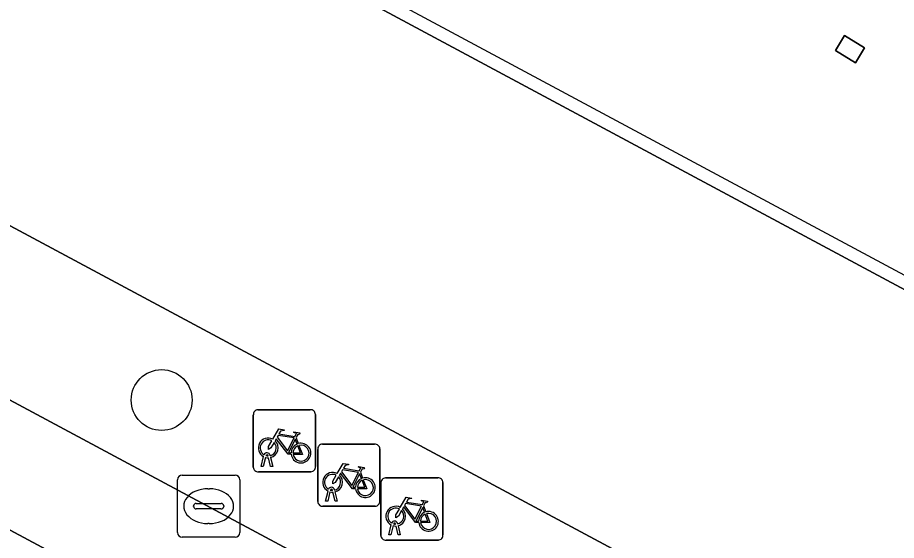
# Model space of a CAD drawing. Extents: x 159489 to 160304, y 383825 to 384531.
# Drawn here: x 159856.16 to 159870.3, y 384184.7 to 384193.12 of the extents above; entities that cross this region are included whole.
import ezdxf

# ---------------------------------------------------------------- set-up
doc = ezdxf.new("R2010")
doc.units = 0
for name, color, linetype in [('IMGEO_Boom', 7, 'Continuous'), ('IMGEO_Fietsenrek', 7, 'Continuous'), ('IMGEO_Kolk', 7, 'Continuous'), ('IMGEO_Lijnafwatering', 7, 'Continuous'), ('IMGEO_Pand', 7, 'Continuous'), ('IMGEO_Parkeervlak_gesloten', 7, 'Continuous'), ('IMGEO_Rijbaan_lokaal_gesloten', 7, 'Continuous'), ('IMGEO_Voetpad_open', 7, 'Continuous')]:
    doc.layers.add(name, color=color, linetype=linetype)

msp = doc.modelspace()

# ---------------------------------------------------------------- linework, layer by layer
at = {"layer": 'IMGEO_Boom'}
msp.add_circle((159858.476, 384186.962), 0.489, dxfattribs=at)
at = {"layer": 'IMGEO_Fietsenrek'}
for p, q in [((159859.951, 384185.881), (159859.951, 384186.722)), ((159859.951, 384186.722), (159859.951, 384185.881)), ((159860.026, 384186.806), (159860.867, 384186.806)), ((159860.867, 384186.806), (159860.026, 384186.806)), ((159860.951, 384186.731), (159860.951, 384185.89)), ((159860.951, 384185.89), (159860.951, 384186.731)), ((159860.638, 384186.355), (159860.674, 384186.26)), ((159860.987, 384185.326), (159860.987, 384186.167)), ((159860.987, 384186.167), (159860.987, 384185.326)), ((159861.062, 384186.251), (159861.903, 384186.251)), ((159861.903, 384186.251), (159861.062, 384186.251)), ((159861.987, 384186.176), (159861.987, 384185.335)), ((159861.987, 384185.335), (159861.987, 384186.176)), ((159860.078, 384185.89), (159860.117, 384186.05)), ((159860.147, 384186.038), (159860.112, 384185.89)), ((159860.189, 384186.062), (159860.188, 384186.066)), ((159860.23, 384185.89), (159860.196, 384186.032)), ((159860.22, 384186.073), (159860.221, 384186.066)), ((159860.228, 384186.036), (159860.263, 384185.89)), ((159860.112, 384185.89), (159860.078, 384185.89)), ((159860.263, 384185.89), (159860.23, 384185.89)), ((159860.876, 384185.806), (159860.035, 384185.806)), ((159860.035, 384185.806), (159860.876, 384185.806)), ((159861.674, 384185.8), (159861.71, 384185.705)), ((159862.003, 384184.782), (159862.003, 384185.623)), ((159862.003, 384185.623), (159862.003, 384184.782)), ((159862.078, 384185.707), (159862.919, 384185.707)), ((159862.919, 384185.707), (159862.078, 384185.707)), ((159863.003, 384185.632), (159863.003, 384184.791)), ((159863.003, 384184.791), (159863.003, 384185.632)), ((159861.114, 384185.335), (159861.153, 384185.495)), ((159861.183, 384185.483), (159861.148, 384185.335)), ((159861.225, 384185.507), (159861.224, 384185.511)), ((159861.266, 384185.335), (159861.232, 384185.477)), ((159861.256, 384185.518), (159861.257, 384185.511)), ((159861.264, 384185.481), (159861.299, 384185.335)), ((159861.148, 384185.335), (159861.114, 384185.335)), ((159861.299, 384185.335), (159861.266, 384185.335)), ((159861.912, 384185.251), (159861.071, 384185.251)), ((159861.071, 384185.251), (159861.912, 384185.251)), ((159862.69, 384185.256), (159862.726, 384185.161)), ((159862.13, 384184.791), (159862.169, 384184.951)), ((159862.199, 384184.939), (159862.164, 384184.791)), ((159862.241, 384184.963), (159862.24, 384184.967)), ((159862.282, 384184.791), (159862.248, 384184.933)), ((159862.272, 384184.974), (159862.273, 384184.967)), ((159862.28, 384184.937), (159862.315, 384184.791)), ((159862.164, 384184.791), (159862.13, 384184.791)), ((159862.315, 384184.791), (159862.282, 384184.791)), ((159862.928, 384184.707), (159862.087, 384184.707)), ((159862.087, 384184.707), (159862.928, 384184.707))]:
    msp.add_line(p, q, dxfattribs=at)
for points in [[(159860.264, 384186.332), (159860.359, 384186.496), (159860.445, 384186.482), (159860.447, 384186.473), (159860.391, 384186.462), (159860.364, 384186.417), (159860.62, 384186.376)], [(159860.62, 384186.376), (159860.645, 384186.425), (159860.639, 384186.429), (159860.616, 384186.433), (159860.604, 384186.44), (159860.603, 384186.443), (159860.605, 384186.448), (159860.7, 384186.433), (159860.702, 384186.423), (159860.692, 384186.41), (159860.68, 384186.404), (159860.666, 384186.41), (159860.638, 384186.355)], [(159860.285, 384186.28), (159860.233, 384186.19), (159860.193, 384186.165), (159860.194, 384186.212), (159860.249, 384186.306)], [(159860.56, 384186.088), (159860.51, 384186.088), (159860.319, 384186.339), (159860.3, 384186.307)], [(159860.607, 384186.351), (159860.35, 384186.392), (159860.333, 384186.363), (159860.5, 384186.143), (159860.607, 384186.351)], [(159860.655, 384186.253), (159860.625, 384186.33), (159860.516, 384186.112), (159860.559, 384186.112)], [(159860.589, 384186.112), (159860.709, 384186.111), (159860.665, 384186.225)], [(159860.685, 384186.232), (159860.74, 384186.087), (159860.59, 384186.087)], [(159861.3, 384185.777), (159861.395, 384185.941), (159861.481, 384185.927), (159861.483, 384185.918), (159861.427, 384185.907), (159861.4, 384185.862), (159861.656, 384185.821)], [(159861.656, 384185.821), (159861.681, 384185.87), (159861.675, 384185.874), (159861.652, 384185.878), (159861.64, 384185.885), (159861.639, 384185.888), (159861.641, 384185.893), (159861.736, 384185.878), (159861.738, 384185.868), (159861.728, 384185.855), (159861.716, 384185.849), (159861.702, 384185.855), (159861.674, 384185.8)], [(159861.321, 384185.725), (159861.269, 384185.635), (159861.229, 384185.61), (159861.23, 384185.657), (159861.285, 384185.751)], [(159861.596, 384185.533), (159861.546, 384185.533), (159861.355, 384185.784), (159861.336, 384185.752)], [(159861.643, 384185.796), (159861.386, 384185.837), (159861.369, 384185.808), (159861.536, 384185.588), (159861.643, 384185.796)], [(159861.691, 384185.698), (159861.661, 384185.775), (159861.552, 384185.557), (159861.595, 384185.557)], [(159861.625, 384185.557), (159861.745, 384185.556), (159861.701, 384185.67)], [(159861.721, 384185.677), (159861.776, 384185.532), (159861.626, 384185.532)], [(159862.316, 384185.233), (159862.411, 384185.397), (159862.497, 384185.383), (159862.499, 384185.374), (159862.443, 384185.363), (159862.416, 384185.318), (159862.672, 384185.277)], [(159862.672, 384185.277), (159862.697, 384185.326), (159862.691, 384185.33), (159862.668, 384185.334), (159862.656, 384185.341), (159862.655, 384185.344), (159862.657, 384185.349), (159862.752, 384185.334), (159862.754, 384185.324), (159862.744, 384185.311), (159862.732, 384185.305), (159862.718, 384185.311), (159862.69, 384185.256)], [(159862.337, 384185.181), (159862.285, 384185.091), (159862.245, 384185.066), (159862.246, 384185.113), (159862.301, 384185.207)], [(159862.612, 384184.989), (159862.562, 384184.989), (159862.371, 384185.24), (159862.352, 384185.208)], [(159862.659, 384185.252), (159862.402, 384185.293), (159862.385, 384185.264), (159862.552, 384185.044), (159862.659, 384185.252)], [(159862.707, 384185.154), (159862.677, 384185.231), (159862.568, 384185.013), (159862.611, 384185.013)], [(159862.641, 384185.013), (159862.761, 384185.012), (159862.717, 384185.126)], [(159862.737, 384185.133), (159862.792, 384184.988), (159862.642, 384184.988)]]:
    msp.add_lwpolyline(points, dxfattribs=at)
for centre, radius, start, end in [((159860.029, 384186.728), 0.0779, 92.4484, 184.2845), ((159860.029, 384186.728), 0.0779, 92.4484, 184.2845), ((159860.873, 384186.728), 0.0779, 2.4484, 94.2845), ((159860.873, 384186.728), 0.0779, 2.4484, 94.2845), ((159860.191, 384186.191), 0.159, 62.6766, 242.1369), ((159860.191, 384186.191), 0.129, 63.3192, 238.903), ((159860.191, 384186.191), 0.159, 283.5766, 46.6042), ((159860.191, 384186.191), 0.129, 283.6043, 43.4302), ((159860.718, 384186.107), 0.159, 113.3408, 178.3217), ((159860.718, 384186.107), 0.159, 187.0065, 105.7708), ((159860.718, 384186.107), 0.129, 113.923, 177.9556), ((159860.718, 384186.107), 0.129, 188.6715, 104.5883), ((159861.065, 384186.173), 0.0779, 92.4484, 184.2845), ((159861.065, 384186.173), 0.0779, 92.4484, 184.2845), ((159861.909, 384186.173), 0.0779, 2.4484, 94.2845), ((159861.909, 384186.173), 0.0779, 2.4484, 94.2845), ((159860.171, 384186.062), 0.0499, 12.8025, 158.6934), ((159860.191, 384186.191), 0.159, 253.9967, 271.7867), ((159860.171, 384186.062), 0.0174, 12.8025, 163.4502), ((159860.191, 384186.191), 0.129, 253.415, 269.0204), ((159860.029, 384185.884), 0.0779, 182.4484, 274.2845), ((159860.029, 384185.884), 0.0779, 182.4484, 274.2845), ((159860.873, 384185.884), 0.0779, 272.4484, 4.2845), ((159860.873, 384185.884), 0.0779, 272.4484, 4.2845), ((159861.227, 384185.636), 0.159, 62.6766, 242.1369), ((159861.227, 384185.636), 0.129, 63.3192, 238.903), ((159861.227, 384185.636), 0.129, 283.6043, 43.4302), ((159861.227, 384185.636), 0.159, 283.5766, 46.6042), ((159861.754, 384185.552), 0.159, 113.3408, 178.3217), ((159861.754, 384185.552), 0.159, 187.0065, 105.7708), ((159861.754, 384185.552), 0.129, 113.923, 177.9556), ((159861.754, 384185.552), 0.129, 188.6715, 104.5883), ((159862.081, 384185.629), 0.0779, 92.4484, 184.2845), ((159862.081, 384185.629), 0.0779, 92.4484, 184.2845), ((159862.925, 384185.629), 0.0779, 2.4484, 94.2845), ((159862.925, 384185.629), 0.0779, 2.4484, 94.2845), ((159861.207, 384185.507), 0.0499, 12.8025, 158.6934), ((159861.227, 384185.636), 0.159, 253.9967, 271.7867), ((159861.207, 384185.507), 0.0174, 12.8025, 163.4502), ((159861.227, 384185.636), 0.129, 253.415, 269.0204), ((159861.065, 384185.329), 0.0779, 182.4484, 274.2845), ((159861.065, 384185.329), 0.0779, 182.4484, 274.2845), ((159861.909, 384185.329), 0.0779, 272.4484, 4.2845), ((159861.909, 384185.329), 0.0779, 272.4484, 4.2845), ((159862.243, 384185.092), 0.159, 62.6766, 242.1369), ((159862.243, 384185.092), 0.129, 63.3192, 238.903), ((159862.243, 384185.092), 0.129, 283.6043, 43.4302), ((159862.243, 384185.092), 0.159, 283.5766, 46.6042), ((159862.77, 384185.008), 0.159, 187.0065, 105.7708), ((159862.77, 384185.008), 0.159, 113.3408, 178.3217), ((159862.77, 384185.008), 0.129, 113.923, 177.9556), ((159862.77, 384185.008), 0.129, 188.6715, 104.5883), ((159862.223, 384184.963), 0.0499, 12.8025, 158.6934), ((159862.243, 384185.092), 0.159, 253.9967, 271.7867), ((159862.223, 384184.963), 0.0174, 12.8025, 163.4502), ((159862.243, 384185.092), 0.129, 253.415, 269.0204), ((159862.081, 384184.785), 0.0779, 182.4484, 274.2845), ((159862.081, 384184.785), 0.0779, 182.4484, 274.2845), ((159862.925, 384184.785), 0.0779, 272.4484, 4.2845), ((159862.925, 384184.785), 0.0779, 272.4484, 4.2845)]:
    msp.add_arc(centre, radius, start, end, dxfattribs=at)
at = {"layer": 'IMGEO_Kolk'}
for p, q in [((159858.807, 384185.753), (159859.659, 384185.753)), ((159858.732, 384184.827), (159858.732, 384185.679)), ((159859.733, 384185.679), (159859.733, 384184.827)), ((159859.22, 384185.533), (159859.245, 384185.533)), ((159858.991, 384185.247), (159858.991, 384185.259)), ((159859.429, 384185.21), (159859.031, 384185.21)), ((159859.034, 384185.296), (159859.432, 384185.296)), ((159859.475, 384185.259), (159859.475, 384185.247)), ((159859.243, 384184.973), (159859.218, 384184.973)), ((159859.659, 384184.753), (159858.807, 384184.753))]:
    msp.add_line(p, q, dxfattribs=at)
for points in [[(159858.807, 384185.753), (159859.659, 384185.753)], [(159858.732, 384184.827), (159858.732, 384185.679)], [(159859.733, 384185.679), (159859.733, 384184.827)], [(159859.659, 384184.753), (159858.807, 384184.753)]]:
    msp.add_lwpolyline(points, dxfattribs=at)
for centre, radius, start, end in [((159858.809, 384185.677), 0.0765, 91.552, 178.448), ((159858.809, 384185.677), 0.0765, 91.552, 178.448), ((159859.657, 384185.677), 0.0765, 1.552, 88.448), ((159859.657, 384185.677), 0.0765, 1.552, 88.448), ((159859.031, 384185.256), 0.0403, 85.8775, 175.7526), ((159859.028, 384185.246), 0.0366, 178.938, 274.7102), ((159859.432, 384185.253), 0.043, 264.8664, 352.4533), ((159859.436, 384185.258), 0.0386, 1.7309, 96.639), ((159858.809, 384184.829), 0.0765, 181.552, 268.448), ((159858.809, 384184.829), 0.0765, 181.552, 268.448), ((159859.657, 384184.829), 0.0765, 271.552, 358.448), ((159859.657, 384184.829), 0.0765, 271.552, 358.448)]:
    msp.add_arc(centre, radius, start, end, dxfattribs=at)
for centre, major_axis, ratio, start_param, end_param in [((159859.219, 384185.253), (-0.387, 0.002), 0.722429, 4.712389, 7.853982), ((159859.244, 384185.253), (-0.39, 0.002), 0.717154, 1.570796, 4.712389)]:
    msp.add_ellipse(centre, major_axis=major_axis, ratio=ratio, start_param=start_param, end_param=end_param, dxfattribs=at)
at = {"layer": 'IMGEO_Lijnafwatering'}
msp.add_lwpolyline([(159873.154, 384187.508), (159856.376, 384196.522)], dxfattribs=at)
at = {"layer": 'IMGEO_Pand'}
msp.add_lwpolyline([(159869.785, 384192.636), (159869.463, 384192.83), (159869.318, 384192.589), (159869.639, 384192.394)], close=True, dxfattribs=at)
at = {"layer": 'IMGEO_Parkeervlak_gesloten'}
msp.add_lwpolyline([(159850.876, 384189.729), (159850.002, 384188.102), (159854.862, 384185.494), (159864.651, 384180.238), (159869.351, 384177.716), (159870.224, 384179.343)], close=True, dxfattribs=at)
at = {"layer": 'IMGEO_Rijbaan_lokaal_gesloten'}
msp.add_lwpolyline([(159888.635, 384169.463), (159880.668, 384173.736), (159870.224, 384179.343), (159869.351, 384177.716), (159864.651, 384180.238), (159854.862, 384185.494), (159850.002, 384188.102), (159850.876, 384189.729), (159846.022, 384192.335), (159845.099, 384190.617), (159840.317, 384193.232), (159841.233, 384194.906), (159830.635, 384200.595), (159829.761, 384198.968), (159810.412, 384209.355), (159811.286, 384210.982)], dxfattribs=at)
at = {"layer": 'IMGEO_Voetpad_open'}
for points in [[(159890.081, 384178.186), (159789.088, 384232.417), (159786.238, 384227.228), (159886.537, 384173.398), (159887.304, 384172.975)], [(159890.081, 384178.186), (159887.304, 384172.975), (159886.537, 384173.398), (159786.238, 384227.228), (159789.088, 384232.417)], [(159869.463, 384192.83), (159869.785, 384192.636), (159869.639, 384192.394), (159869.318, 384192.589)]]:
    msp.add_lwpolyline(points, close=True, dxfattribs=at)
msp.add_lwpolyline([(159786.709, 384224.175), (159811.286, 384210.982), (159830.635, 384200.595), (159841.233, 384194.906), (159846.022, 384192.335), (159850.876, 384189.729), (159870.224, 384179.343), (159880.668, 384173.736), (159888.635, 384169.463), (159893.253, 384178.177), (159891.472, 384180.7), (159875.43, 384189.271), (159875.566, 384189.534), (159875.806, 384189.41), (159876.265, 384190.214), (159850.676, 384203.98), (159832.355, 384213.828), (159806.759, 384227.581)], dxfattribs=at)

doc.saveas('drawing.dxf')
